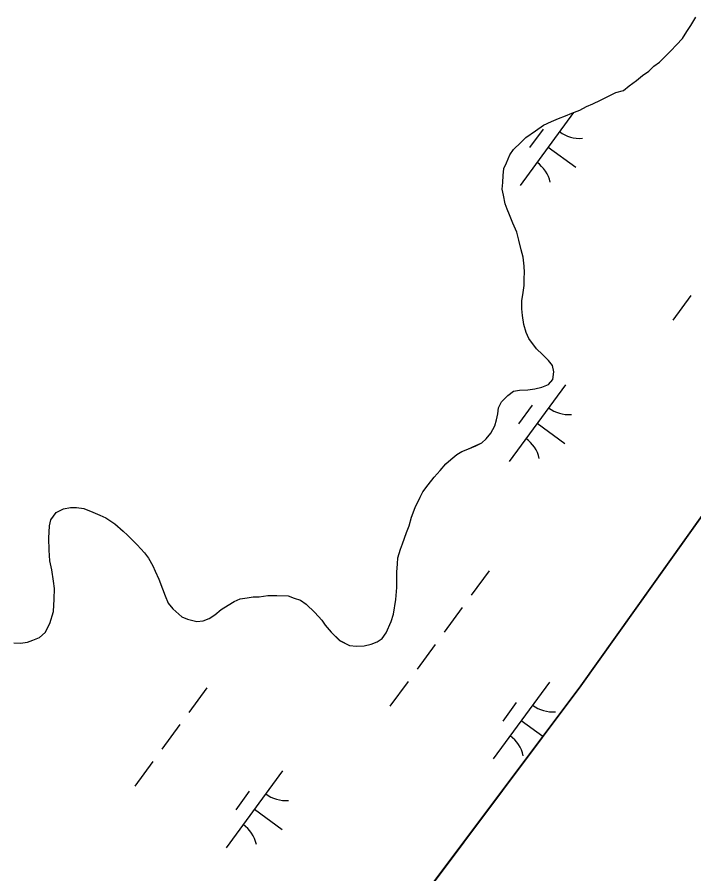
# Model space of a CAD drawing. Extents: x 3905714 to 3926767, y 183354 to 205755.
# Drawn here: x 3915421 to 3915775.9, y 195544.1 to 195993.4 of the extents above; entities that cross this region are included whole.
import ezdxf

# ---------------------------------------------------------------- set-up
doc = ezdxf.new("R2010")
doc.units = 0
doc.layers.add('V-TOPO-SHOR', color=7, linetype='Continuous')
doc.layers.add('V-WETL-SWMP', color=7, linetype='Continuous')

msp = doc.modelspace()

# ---------------------------------------------------------------- linework, layer by layer
at = {"layer": 'V-TOPO-SHOR'}
for points in [[(3915757.79, 195969.75), (3915760.94, 195972.86), (3915763.83, 195975.72), (3915766.72, 195978.84), (3915769.87, 195982.22), (3915772.25, 195985.86), (3915774.35, 195988.98), (3915776.99, 195993.4)], [(3915595.37, 195663.82), (3915599.03, 195663.54), (3915602.95, 195663.77), (3915606.61, 195664.54), (3915609.75, 195665.82), (3915612.37, 195667.64), (3915614.48, 195670.5), (3915617.12, 195676.49), (3915618.45, 195680.4), (3915619.54, 195687.97), (3915620.1, 195694.23), (3915620.13, 195699.2), (3915620.15, 195702.33), (3915620.44, 195706.77), (3915620.71, 195709.9), (3915622.05, 195714.33), (3915623.11, 195717.2), (3915625.23, 195723.19), (3915626.56, 195726.58), (3915627.89, 195731.27), (3915629.75, 195736.22), (3915632.39, 195741.7), (3915633.72, 195744.56), (3915636.61, 195748.2), (3915639.77, 195752.1), (3915642.92, 195755.74), (3915645.81, 195759.11), (3915648.44, 195761.45), (3915651.59, 195764.04), (3915654.21, 195765.6), (3915657.35, 195766.88), (3915661.54, 195768.68), (3915664.69, 195770.24), (3915667.05, 195772.31), (3915669.42, 195775.17), (3915671.53, 195779.08), (3915672.33, 195782.2), (3915673.13, 195785.33), (3915673.41, 195788.47), (3915675, 195791.59), (3915678.41, 195794.96), (3915681.3, 195797.3), (3915684.43, 195797.8), (3915688.88, 195798.04), (3915692.54, 195798.54), (3915696.2, 195799.3), (3915699.6, 195800.85), (3915701.97, 195803.45), (3915702.51, 195807.36), (3915701.75, 195810.76), (3915699.68, 195813.39), (3915696.56, 195816.54), (3915693.44, 195819.43), (3915689.29, 195824.94), (3915688.01, 195828.08), (3915686.73, 195832.27), (3915685.97, 195836.97), (3915685.73, 195840.37), (3915685.75, 195844.55), (3915686.3, 195848.98), (3915686.84, 195852.64), (3915686.87, 195856.29), (3915687.15, 195859.43), (3915686.91, 195862.82), (3915686.41, 195867.53), (3915685.39, 195871.45), (3915684.11, 195876.42), (3915683.09, 195880.6), (3915681.03, 195885.32), (3915679.23, 195889.77), (3915677.94, 195892.65), (3915676.91, 195895.53), (3915676.15, 195899.97), (3915675.39, 195903.11), (3915675.67, 195906.77), (3915675.95, 195910.42), (3915676.23, 195914.08), (3915677.56, 195916.94), (3915679.41, 195921.11), (3915681.25, 195923.97), (3915685.19, 195927.6), (3915687.82, 195930.2), (3915692.81, 195933.83), (3915697, 195936.67), (3915701.19, 195938.74), (3915704.86, 195940.29), (3915708.52, 195941.57), (3915711.93, 195943.12), (3915716.11, 195944.66), (3915719.52, 195946.47), (3915722.92, 195948.01), (3915726.85, 195949.82), (3915730, 195951.37), (3915734.97, 195953.95), (3915738.9, 195954.97), (3915742.04, 195957.31), (3915745.72, 195960.16), (3915748.87, 195962.75), (3915752.28, 195965.08), (3915754.9, 195967.68), (3915757.79, 195969.75)], [(3914307.85, 195290.64), (3914471.5, 195228.57), (3914685.68, 195142.17), (3914766.48, 195115.06), (3914850.46, 195094.72), (3914896.38, 195086.61), (3914952.24, 195081.06), (3915052, 195079.43), (3915135.62, 195087.3), (3915182.7, 195097.47), (3915234.53, 195117.54), (3915279.1, 195147.58), (3915332.64, 195191.66), (3915406.18, 195262.27), (3915585.52, 195470.68), (3915629.73, 195526.84), (3915716.6, 195642.82), (3915879.34, 195871.17)], [(3915419.35, 195665.37), (3915422.74, 195665.09), (3915426.4, 195665.59), (3915429.28, 195666.62), (3915432.69, 195668.17), (3915435.83, 195670.76), (3915438.21, 195675.45), (3915440.08, 195681.71), (3915440.38, 195688.23), (3915440.67, 195693.72), (3915440.17, 195697.64), (3915439.16, 195703.65), (3915438.15, 195708.36), (3915437.92, 195713.84), (3915437.69, 195720.11), (3915437.99, 195726.64), (3915438.79, 195729.77), (3915441.43, 195733.67), (3915445.35, 195735.48), (3915449.02, 195736.24), (3915452.15, 195736.22), (3915456.06, 195735.68), (3915460.75, 195733.82), (3915464.4, 195732.23), (3915467.53, 195730.91), (3915472.21, 195727.75), (3915476.63, 195723.8), (3915478.97, 195721.7), (3915481.56, 195719.07), (3915483.9, 195716.71), (3915487.79, 195712.51), (3915489.87, 195709.62), (3915492.19, 195705.69), (3915493.48, 195702.81), (3915495.28, 195698.62), (3915497.35, 195693.64), (3915498.63, 195689.98), (3915500.18, 195686.05), (3915502.77, 195683.17), (3915507.45, 195678.96), (3915510.31, 195677.64), (3915515.27, 195676.56), (3915518.66, 195676.81), (3915521.81, 195678.09), (3915524.69, 195679.9), (3915528.1, 195682.76), (3915531.77, 195685.09), (3915534.92, 195686.9), (3915538.06, 195688.45), (3915541.72, 195688.95), (3915544.85, 195689.45), (3915547.99, 195689.43), (3915552.43, 195690.19), (3915557.13, 195690.16), (3915563.14, 195689.87), (3915566.27, 195688.8), (3915569.66, 195687.74), (3915572.52, 195685.63), (3915577.19, 195681.16), (3915580.83, 195677.23), (3915582.64, 195674.6), (3915585.75, 195670.93), (3915590.16, 195666.46), (3915595.37, 195663.82)]]:
    msp.add_lwpolyline(points, dxfattribs=at)
at = {"layer": 'V-WETL-SWMP'}
for p, q in [((3915774.35, 195988.98), (3915776.99, 195993.4)), ((3915772.25, 195985.86), (3915774.35, 195988.98)), ((3915769.87, 195982.21), (3915772.25, 195985.86)), ((3915766.72, 195978.84), (3915769.87, 195982.21)), ((3915760.94, 195972.86), (3915763.83, 195975.72)), ((3915763.83, 195975.72), (3915766.72, 195978.84)), ((3915757.79, 195969.75), (3915760.94, 195972.86)), ((3915752.27, 195965.08), (3915754.9, 195967.68)), ((3915754.9, 195967.68), (3915757.79, 195969.75)), ((3915745.72, 195960.16), (3915748.87, 195962.75)), ((3915748.87, 195962.75), (3915752.27, 195965.08)), ((3915738.9, 195954.97), (3915742.04, 195957.31)), ((3915742.04, 195957.31), (3915745.72, 195960.16)), ((3915730, 195951.37), (3915734.97, 195953.95)), ((3915734.97, 195953.95), (3915738.9, 195954.97)), ((3915722.92, 195948.02), (3915726.85, 195949.82)), ((3915726.85, 195949.82), (3915730, 195951.37)), ((3915711.93, 195943.12), (3915716.11, 195944.66)), ((3915716.11, 195944.66), (3915719.52, 195946.47)), ((3915719.52, 195946.47), (3915722.92, 195948.02)), ((3915712.85, 195943.46), (3915684.77, 195905.13)), ((3915701.19, 195938.74), (3915704.86, 195940.29)), ((3915704.86, 195940.29), (3915708.52, 195941.57)), ((3915708.52, 195941.57), (3915711.93, 195943.12)), ((3915696.87, 195934.7), (3915689.78, 195925.02)), ((3915692.81, 195933.83), (3915697, 195936.67)), ((3915697, 195936.67), (3915701.19, 195938.74)), ((3915685.19, 195927.6), (3915687.82, 195930.2)), ((3915687.82, 195930.2), (3915692.81, 195933.83)), ((3915681.26, 195923.97), (3915685.19, 195927.6)), ((3915679.41, 195921.11), (3915681.26, 195923.97)), ((3915699.55, 195925.3), (3915714.07, 195914.66)), ((3915676.23, 195914.08), (3915677.56, 195916.94)), ((3915677.56, 195916.94), (3915679.41, 195921.11)), ((3915675.95, 195910.42), (3915676.23, 195914.08)), ((3915675.67, 195906.77), (3915675.95, 195910.42)), ((3915675.39, 195903.11), (3915675.67, 195906.77)), ((3915676.15, 195899.97), (3915675.39, 195903.11)), ((3915676.91, 195895.53), (3915676.15, 195899.97)), ((3915677.94, 195892.65), (3915676.91, 195895.53)), ((3915679.23, 195889.77), (3915677.94, 195892.65)), ((3915681.03, 195885.32), (3915679.23, 195889.77)), ((3915683.09, 195880.6), (3915681.03, 195885.32)), ((3915684.11, 195876.42), (3915683.09, 195880.6)), ((3915685.39, 195871.45), (3915684.11, 195876.42)), ((3915686.41, 195867.53), (3915685.39, 195871.45)), ((3915686.91, 195862.82), (3915686.41, 195867.53)), ((3915879.34, 195871.17), (3915716.6, 195642.82)), ((3915687.15, 195859.43), (3915686.91, 195862.82)), ((3915686.87, 195856.29), (3915687.15, 195859.43)), ((3915686.85, 195852.64), (3915686.87, 195856.29)), ((3915686.3, 195848.98), (3915686.85, 195852.64)), ((3915685.75, 195844.55), (3915686.3, 195848.98)), ((3915774.32, 195847.49), (3915764.86, 195834.58)), ((3915685.73, 195840.37), (3915685.75, 195844.55)), ((3915685.97, 195836.97), (3915685.73, 195840.37)), ((3915686.73, 195832.27), (3915685.97, 195836.97)), ((3915688.01, 195828.08), (3915686.73, 195832.27)), ((3915689.29, 195824.94), (3915688.01, 195828.08)), ((3915693.44, 195819.43), (3915689.29, 195824.94)), ((3915696.56, 195816.54), (3915693.44, 195819.43)), ((3915699.67, 195813.39), (3915696.56, 195816.54)), ((3915701.75, 195810.76), (3915699.67, 195813.39)), ((3915702.51, 195807.36), (3915701.75, 195810.76)), ((3915701.97, 195803.45), (3915702.51, 195807.36)), ((3915708.55, 195800.64), (3915679, 195760.31)), ((3915696.2, 195799.3), (3915699.6, 195800.85)), ((3915699.6, 195800.85), (3915701.97, 195803.45)), ((3915678.41, 195794.97), (3915681.3, 195797.3)), ((3915681.3, 195797.3), (3915684.43, 195797.8)), ((3915684.43, 195797.8), (3915688.88, 195798.04)), ((3915688.88, 195798.04), (3915692.54, 195798.54)), ((3915692.54, 195798.54), (3915696.2, 195799.3)), ((3915673.41, 195788.47), (3915675, 195791.59)), ((3915675, 195791.59), (3915678.41, 195794.97)), ((3915673.13, 195785.33), (3915673.41, 195788.47)), ((3915691.1, 195789.88), (3915684, 195780.2)), ((3915671.53, 195779.07), (3915672.33, 195782.2)), ((3915672.33, 195782.2), (3915673.13, 195785.33)), ((3915669.42, 195775.17), (3915671.53, 195779.07)), ((3915693.77, 195780.48), (3915708.29, 195769.84)), ((3915667.05, 195772.31), (3915669.42, 195775.17)), ((3915657.35, 195766.88), (3915661.54, 195768.69)), ((3915661.54, 195768.69), (3915664.69, 195770.24)), ((3915664.69, 195770.24), (3915667.05, 195772.31)), ((3915648.44, 195761.45), (3915651.59, 195764.04)), ((3915651.59, 195764.04), (3915654.21, 195765.6)), ((3915654.21, 195765.6), (3915657.35, 195766.88)), ((3915645.81, 195759.11), (3915648.44, 195761.45)), ((3915639.77, 195752.1), (3915642.92, 195755.74)), ((3915642.92, 195755.74), (3915645.81, 195759.11)), ((3915636.61, 195748.2), (3915639.77, 195752.1)), ((3915633.72, 195744.56), (3915636.61, 195748.2)), ((3915629.75, 195736.23), (3915632.39, 195741.69)), ((3915632.39, 195741.69), (3915633.72, 195744.56)), ((3915438.79, 195729.77), (3915441.43, 195733.67)), ((3915441.43, 195733.67), (3915445.35, 195735.48)), ((3915445.35, 195735.48), (3915449.02, 195736.24)), ((3915449.02, 195736.24), (3915452.15, 195736.22)), ((3915452.15, 195736.22), (3915456.06, 195735.68)), ((3915456.06, 195735.68), (3915460.75, 195733.82)), ((3915460.75, 195733.82), (3915464.4, 195732.23)), ((3915627.89, 195731.27), (3915629.75, 195736.23)), ((3915437.99, 195726.64), (3915438.79, 195729.77)), ((3915464.4, 195732.23), (3915467.53, 195730.91)), ((3915467.53, 195730.91), (3915472.21, 195727.74)), ((3915626.56, 195726.58), (3915627.89, 195731.27)), ((3915437.69, 195720.11), (3915437.99, 195726.64)), ((3915472.21, 195727.74), (3915476.63, 195723.8)), ((3915476.63, 195723.8), (3915478.97, 195721.7)), ((3915625.23, 195723.19), (3915626.56, 195726.58)), ((3915437.92, 195713.84), (3915437.69, 195720.11)), ((3915478.97, 195721.7), (3915481.56, 195719.07)), ((3915481.56, 195719.07), (3915483.9, 195716.71)), ((3915623.11, 195717.2), (3915625.23, 195723.19)), ((3915483.9, 195716.71), (3915487.79, 195712.51)), ((3915622.05, 195714.33), (3915623.11, 195717.2)), ((3915438.15, 195708.36), (3915437.92, 195713.84)), ((3915487.79, 195712.51), (3915489.87, 195709.62)), ((3915620.71, 195709.9), (3915622.05, 195714.33)), ((3915439.16, 195703.65), (3915438.15, 195708.36)), ((3915489.87, 195709.62), (3915492.19, 195705.69)), ((3915492.19, 195705.69), (3915493.48, 195702.81)), ((3915620.15, 195702.33), (3915620.44, 195706.77)), ((3915620.44, 195706.77), (3915620.71, 195709.9)), ((3915440.17, 195697.64), (3915439.16, 195703.65)), ((3915493.48, 195702.81), (3915495.29, 195698.62)), ((3915620.13, 195699.2), (3915620.15, 195702.33)), ((3915668.56, 195703.13), (3915659.1, 195690.22)), ((3915440.67, 195693.72), (3915440.17, 195697.64)), ((3915495.29, 195698.62), (3915497.35, 195693.64)), ((3915620.1, 195694.23), (3915620.13, 195699.2)), ((3915440.38, 195688.23), (3915440.67, 195693.72)), ((3915497.35, 195693.64), (3915498.63, 195689.98)), ((3915619.54, 195687.97), (3915620.1, 195694.23)), ((3915440.08, 195681.71), (3915440.38, 195688.23)), ((3915498.63, 195689.98), (3915500.17, 195686.05)), ((3915534.92, 195686.9), (3915538.06, 195688.45)), ((3915538.06, 195688.45), (3915541.72, 195688.95)), ((3915541.72, 195688.95), (3915544.85, 195689.45)), ((3915544.85, 195689.45), (3915547.99, 195689.43)), ((3915547.99, 195689.43), (3915552.43, 195690.19)), ((3915552.43, 195690.19), (3915557.13, 195690.16)), ((3915557.13, 195690.16), (3915563.14, 195689.86)), ((3915563.14, 195689.86), (3915566.27, 195688.8)), ((3915566.27, 195688.8), (3915569.66, 195687.74)), ((3915569.66, 195687.74), (3915572.52, 195685.63)), ((3915618.45, 195680.4), (3915619.54, 195687.97)), ((3915500.17, 195686.05), (3915502.77, 195683.17)), ((3915502.77, 195683.17), (3915507.45, 195678.96)), ((3915528.1, 195682.76), (3915531.77, 195685.09)), ((3915531.77, 195685.09), (3915534.92, 195686.9)), ((3915572.52, 195685.63), (3915577.19, 195681.16)), ((3915654.37, 195683.77), (3915644.92, 195670.86)), ((3915438.21, 195675.45), (3915440.08, 195681.71)), ((3915507.45, 195678.96), (3915510.31, 195677.64)), ((3915521.81, 195678.09), (3915524.69, 195679.9)), ((3915524.69, 195679.9), (3915528.1, 195682.76)), ((3915577.19, 195681.16), (3915580.83, 195677.23)), ((3915617.12, 195676.49), (3915618.45, 195680.4)), ((3915435.83, 195670.76), (3915438.21, 195675.45)), ((3915510.31, 195677.64), (3915515.27, 195676.56)), ((3915515.27, 195676.56), (3915518.66, 195676.8)), ((3915518.66, 195676.8), (3915521.81, 195678.09)), ((3915580.83, 195677.23), (3915582.64, 195674.6)), ((3915582.64, 195674.6), (3915585.75, 195670.93)), ((3915614.48, 195670.5), (3915617.12, 195676.49)), ((3915432.69, 195668.17), (3915435.83, 195670.76)), ((3915585.75, 195670.93), (3915590.17, 195666.46)), ((3915612.37, 195667.64), (3915614.48, 195670.5)), ((3915419.35, 195665.37), (3915422.74, 195665.09)), ((3915422.74, 195665.09), (3915426.4, 195665.59)), ((3915426.4, 195665.59), (3915429.28, 195666.62)), ((3915429.28, 195666.62), (3915432.69, 195668.17)), ((3915590.17, 195666.46), (3915595.37, 195663.82)), ((3915606.61, 195664.54), (3915609.75, 195665.83)), ((3915609.75, 195665.83), (3915612.37, 195667.64)), ((3915595.37, 195663.82), (3915599.03, 195663.54)), ((3915599.03, 195663.54), (3915602.95, 195663.77)), ((3915602.95, 195663.77), (3915606.61, 195664.54)), ((3915640.19, 195664.41), (3915630.73, 195651.5)), ((3915626, 195645.05), (3915616.55, 195632.14)), ((3915716.6, 195642.82), (3915629.73, 195526.84)), ((3915700.19, 195644.72), (3915670.64, 195604.39)), ((3915520.59, 195641.76), (3915511.14, 195628.85)), ((3915682.74, 195633.96), (3915675.64, 195624.28)), ((3915506.41, 195622.4), (3915496.95, 195609.49)), ((3915685.41, 195624.56), (3915696.72, 195616.27)), ((3915492.23, 195603.04), (3915482.77, 195590.13)), ((3915560.23, 195598.21), (3915530.68, 195557.87)), ((3915542.78, 195587.44), (3915535.69, 195577.76)), ((3915545.46, 195578.04), (3915559.98, 195567.4))]:
    msp.add_line(p, q, dxfattribs=at)
for centre, start, end in [((3915716.06, 195947.44), 233, 274.5436), ((3915683.42, 195902.88), 13, 54.5436), ((3915710.29, 195802.62), 233, 274.5436), ((3915677.64, 195758.06), 13, 54.5436), ((3915701.93, 195646.7), 233, 274.5436), ((3915669.28, 195602.13), 13, 54.5436), ((3915561.97, 195600.18), 233, 274.5436), ((3915529.33, 195555.62), 13, 54.5436)]:
    msp.add_arc(centre, 17.62, start, end, dxfattribs=at)

doc.saveas('drawing.dxf')
